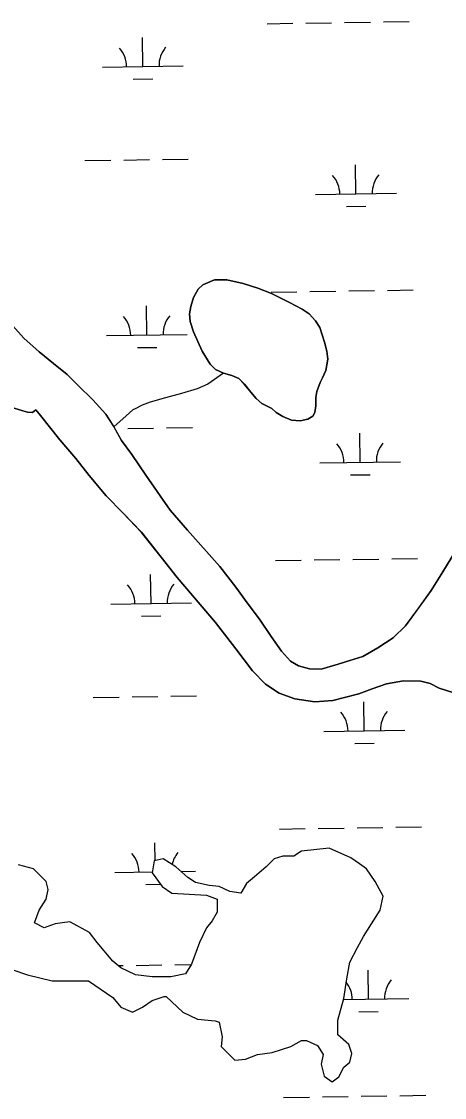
# Model space of a CAD drawing. Extents: x 3823584 to 3861785, y 301729 to 327625.
# Drawn here: x 3845138 to 3845662, y 308552 to 309885 of the extents above; entities that cross this region are included whole.
import ezdxf

# ---------------------------------------------------------------- set-up
doc = ezdxf.new("R2010")
doc.units = 0
doc.layers.add('V-TOPO-SHOR', color=7, linetype='Continuous')
doc.layers.add('V-WETL-SWMP', color=7, linetype='Continuous')

msp = doc.modelspace()

# ---------------------------------------------------------------- linework, layer by layer
at = {"layer": 'V-TOPO-SHOR'}
for p, q in [((3845461.8, 308851.4), (3845450.9, 308847.7)), ((3845475.2, 308851.4), (3845461.8, 308851.4)), ((3845484.9, 308857.5), (3845475.2, 308851.4)), ((3845519, 308861.1), (3845484.9, 308857.5)), ((3845545.7, 308849), (3845519, 308861.1)), ((3845556.7, 308841.7), (3845545.7, 308849)), ((3845152.9, 308835.6), (3845134.7, 308840.4)), ((3845168.7, 308819.8), (3845152.9, 308835.6)), ((3845302.5, 308845.3), (3845300.1, 308830.7)), ((3845313.4, 308847.7), (3845302.5, 308845.3)), ((3845329.3, 308838), (3845313.4, 308847.7)), ((3845343.9, 308824.6), (3845329.3, 308838)), ((3845441.1, 308838), (3845426.6, 308825.8)), ((3845450.9, 308847.7), (3845441.1, 308838)), ((3845565.2, 308835.6), (3845556.7, 308841.7)), ((3845576.1, 308819.8), (3845565.2, 308835.6)), ((3845300.1, 308830.7), (3845312.2, 308813.7)), ((3845353.6, 308818.5), (3845343.9, 308824.6)), ((3845426.6, 308825.8), (3845416.8, 308817.3)), ((3845171.2, 308810), (3845168.7, 308819.8)), ((3845168.7, 308797.9), (3845171.2, 308810)), ((3845312.2, 308813.7), (3845324.4, 308805.2)), ((3845370.6, 308814.9), (3845353.6, 308818.5)), ((3845382.8, 308813.7), (3845370.6, 308814.9)), ((3845396.1, 308807.6), (3845382.8, 308813.7)), ((3845416.8, 308817.3), (3845409.5, 308805.2)), ((3845585.9, 308801.5), (3845576.1, 308819.8)), ((3845160.2, 308784.5), (3845168.7, 308797.9)), ((3845324.4, 308805.2), (3845367, 308802.7)), ((3845367, 308802.7), (3845380.3, 308797.9)), ((3845380.3, 308797.9), (3845380.3, 308782)), ((3845409.5, 308805.2), (3845396.1, 308807.6)), ((3845582.2, 308784.5), (3845585.9, 308801.5)), ((3845154.1, 308768.6), (3845160.2, 308784.5)), ((3845380.3, 308782), (3845374.3, 308771.1)), ((3845571.3, 308767.4), (3845582.2, 308784.5)), ((3845166.3, 308762.6), (3845154.1, 308768.6)), ((3845197.9, 308769.9), (3845179.7, 308767.4)), ((3845222.2, 308756.5), (3845197.9, 308769.9)), ((3845374.3, 308771.1), (3845367, 308762.6)), ((3845179.7, 308767.4), (3845166.3, 308762.6)), ((3845232, 308744.3), (3845222.2, 308756.5)), ((3845367, 308762.6), (3845358.4, 308744.3)), ((3845561.5, 308751.6), (3845571.3, 308767.4)), ((3845251.4, 308721.2), (3845232, 308744.3)), ((3845358.4, 308744.3), (3845348.7, 308717.5)), ((3845554.3, 308738.2), (3845561.5, 308751.6)), ((3845544.5, 308720), (3845554.3, 308738.2)), ((3845261.1, 308712.7), (3845251.4, 308721.2)), ((3845348.7, 308717.5), (3845341.4, 308705.4)), ((3845540.9, 308699.3), (3845544.5, 308720)), ((3845127.4, 308710.2), (3845145.6, 308704.1)), ((3845145.6, 308704.1), (3845176, 308696.8)), ((3845279.4, 308704.1), (3845261.1, 308712.7)), ((3845300.1, 308701.7), (3845279.4, 308704.1)), ((3845341.4, 308705.4), (3845323.2, 308701.7)), ((3845176, 308696.8), (3845191.8, 308696.8)), ((3845191.8, 308696.8), (3845221, 308696.8)), ((3845221, 308696.8), (3845251.4, 308676.2)), ((3845323.2, 308701.7), (3845300.1, 308701.7)), ((3845537.2, 308674.9), (3845540.9, 308699.3)), ((3845251.4, 308676.2), (3845261.1, 308664)), ((3845300.1, 308672.5), (3845314.7, 308677.4)), ((3845314.7, 308677.4), (3845317.1, 308677.4)), ((3845317.1, 308677.4), (3845337.8, 308657.9)), ((3845261.1, 308664), (3845275.7, 308657.9)), ((3845275.7, 308657.9), (3845287.9, 308664)), ((3845287.9, 308664), (3845300.1, 308672.5)), ((3845529.9, 308648.2), (3845537.2, 308674.9)), ((3845337.8, 308657.9), (3845356, 308649.4)), ((3845356, 308649.4), (3845377.9, 308647)), ((3845377.9, 308647), (3845382.8, 308645.7)), ((3845382.8, 308645.7), (3845386.4, 308627.5)), ((3845529.9, 308629.9), (3845529.9, 308648.2)), ((3845386.4, 308627.5), (3845385.2, 308615.3)), ((3845471.6, 308615.3), (3845484.9, 308622.6)), ((3845484.9, 308622.6), (3845491, 308622.6)), ((3845491, 308622.6), (3845504.4, 308616.5)), ((3845543.3, 308617.7), (3845529.9, 308629.9)), ((3845385.2, 308615.3), (3845402.2, 308598.3)), ((3845448.4, 308608), (3845471.6, 308615.3)), ((3845504.4, 308616.5), (3845511.7, 308605.6)), ((3845547, 308606.8), (3845543.3, 308617.7)), ((3845402.2, 308598.3), (3845415.6, 308599.5)), ((3845415.6, 308599.5), (3845430.2, 308605.6)), ((3845430.2, 308605.6), (3845448.4, 308608)), ((3845511.7, 308605.6), (3845509.3, 308593.4)), ((3845537.2, 308589.8), (3845544.5, 308595.8)), ((3845544.5, 308595.8), (3845547, 308606.8)), ((3845509.3, 308593.4), (3845512.9, 308578.8)), ((3845531.1, 308577.6), (3845537.2, 308589.8)), ((3845512.9, 308578.8), (3845522.6, 308571.5)), ((3845522.6, 308571.5), (3845531.1, 308577.6))]:
    msp.add_line(p, q, dxfattribs=at)
for points in [[(3845448.1, 309405.8), (3845435.6, 309412.3), (3845428.5, 309418.2), (3845422.2, 309426.1), (3845414, 309436.1), (3845407.1, 309443), (3845398.6, 309446.9), (3845388.3, 309449.9), (3845378.2, 309454.4), (3845371.7, 309460.9), (3845361.8, 309477), (3845351.2, 309500.9), (3845346.9, 309513.7), (3845346.2, 309523.2), (3845347.6, 309532.5), (3845351.1, 309543.6), (3845357, 309553.6), (3845362.7, 309559.2), (3845376.9, 309565.2), (3845392.3, 309565.4), (3845412.5, 309560.7), (3845430.7, 309555.2), (3845447.7, 309548.4), (3845470, 309537.2), (3845485.7, 309528.9), (3845494.4, 309523.4), (3845502.3, 309514.6), (3845507.3, 309506.3), (3845513.4, 309488.3), (3845516.2, 309477.1), (3845517.4, 309467.2), (3845515.1, 309453.2), (3845510.8, 309444.1), (3845507.7, 309438), (3845503.7, 309427.1), (3845502.6, 309419.4), (3845502.4, 309409.3), (3845501.1, 309400.8), (3845498.7, 309396.5), (3845492.6, 309392.9), (3845483.3, 309390.5), (3845472.4, 309391.4), (3845461.6, 309396), (3845453.5, 309400.9), (3845448.1, 309405.8)], [(3845127.6, 309508.4), (3845141.2, 309492.9), (3845159.9, 309476.1), (3845177.7, 309461.7), (3845194.8, 309447.9), (3845208.1, 309434.9), (3845226.3, 309416.8), (3845242.4, 309399), (3845252.5, 309383.4), (3845261.8, 309366.3), (3845274.8, 309349.1), (3845292, 309323.5), (3845309.7, 309297.6), (3845322.4, 309279.8), (3845343.8, 309255), (3845383.5, 309210), (3845403.6, 309184.4), (3845417.5, 309165.2), (3845432.6, 309144.7), (3845447.3, 309123.4), (3845460.2, 309105.3), (3845471.1, 309093), (3845481.2, 309087.1), (3845494.6, 309083.2), (3845509.1, 309083.1), (3845530.2, 309089), (3845544.8, 309093.8), (3845560.6, 309098.8), (3845579.4, 309109.4), (3845598.3, 309121.9), (3845613.5, 309136.6), (3845630.1, 309159.1), (3845645.4, 309180.2), (3845659.6, 309203.5)], [(3845388.3, 309449.9), (3845369, 309436.2), (3845355.8, 309430.4), (3845336.1, 309424.4), (3845316.5, 309419.2), (3845297.4, 309413.8), (3845287.7, 309410.1), (3845278.9, 309405.7), (3845276.1, 309404.1), (3845267.6, 309397), (3845252.5, 309383.4)], [(3845156.1, 309404.1), (3845151.9, 309401), (3845145.6, 309401.5), (3845139.8, 309403), (3845129.2, 309406.2)], [(3845673.5, 309053.7), (3845655.3, 309059.2), (3845644.2, 309065.1), (3845632.5, 309068), (3845611, 309068.3), (3845590, 309064.7), (3845572.4, 309058.5), (3845555.6, 309052.3), (3845523.4, 309043.9), (3845501.3, 309042.5), (3845476.4, 309046), (3845457, 309053.2), (3845440.1, 309064.5), (3845424.2, 309081), (3845403.6, 309108.1), (3845378.4, 309140.6), (3845330.8, 309196.4), (3845311.1, 309221.9), (3845286.7, 309252.4), (3845263.9, 309276.1), (3845243.1, 309297.6), (3845221.8, 309322.8), (3845205.4, 309343.8), (3845185.5, 309367.2), (3845161.9, 309397.4), (3845156.2, 309404)], [(3845659.6, 309203.5), (3845674.7, 309227.7), (3845687.1, 309245.9), (3845700.8, 309260), (3845716.3, 309269.3), (3845728.8, 309274.7), (3845748.1, 309282.9), (3845784.9, 309291.1), (3845806.4, 309293.1), (3845822.1, 309293), (3845851.9, 309292.7), (3845877.4, 309289.4), (3845897.8, 309286.1), (3845925.7, 309284), (3845945.9, 309281.1)]]:
    msp.add_lwpolyline(points, dxfattribs=at)
at = {"layer": 'V-WETL-SWMP'}
for p, q in [((3845442.1, 309882.7), (3845474.1, 309883.2)), ((3845490.1, 309883.5), (3845522.1, 309884)), ((3845538.1, 309884.2), (3845570.1, 309884.7)), ((3845586.1, 309885), (3845618.1, 309885.4)), ((3845288.3, 309829.6), (3845287.8, 309865.6)), ((3845238.3, 309828.8), (3845338.3, 309830.4)), ((3845276.6, 309814), (3845300.6, 309814.4)), ((3845216.7, 309713.1), (3845248.7, 309713.6)), ((3845264.7, 309713.8), (3845296.7, 309714.3)), ((3845312.7, 309714.5), (3845344.7, 309715)), ((3845552.2, 309671.8), (3845551.7, 309707.8)), ((3845502.2, 309671), (3845602.2, 309672.6)), ((3845540.5, 309656.2), (3845564.5, 309656.6)), ((3845362.7, 309559.2), (3845357, 309553.6)), ((3845376.9, 309565.2), (3845362.7, 309559.2)), ((3845392.3, 309565.4), (3845376.9, 309565.2)), ((3845412.5, 309560.7), (3845392.3, 309565.4)), ((3845430.7, 309555.2), (3845412.5, 309560.7)), ((3845447.7, 309548.4), (3845430.7, 309555.2)), ((3845351.1, 309543.6), (3845347.6, 309532.5)), ((3845357, 309553.6), (3845351.1, 309543.6)), ((3845447.2, 309550.1), (3845479.2, 309550.6)), ((3845470, 309537.2), (3845447.7, 309548.4)), ((3845495.2, 309550.8), (3845527.2, 309551.3)), ((3845543.2, 309551.6), (3845575.2, 309552.1)), ((3845591.2, 309552.3), (3845623.2, 309552.8)), ((3845293.5, 309497), (3845292.9, 309533)), ((3845347.6, 309532.5), (3845346.2, 309523.2)), ((3845485.7, 309528.9), (3845470, 309537.2)), ((3845494.4, 309523.4), (3845485.7, 309528.9)), ((3845346.2, 309523.2), (3845346.9, 309513.7)), ((3845502.3, 309514.6), (3845494.4, 309523.4)), ((3845141.2, 309492.9), (3845127.6, 309508.4)), ((3845346.9, 309513.7), (3845351.3, 309500.9)), ((3845507.3, 309506.3), (3845502.3, 309514.6)), ((3845513.4, 309488.3), (3845507.3, 309506.3)), ((3845159.9, 309476.1), (3845141.2, 309492.9)), ((3845243.5, 309496.2), (3845343.4, 309497.7)), ((3845351.3, 309500.9), (3845361.8, 309477)), ((3845177.7, 309461.7), (3845159.9, 309476.1)), ((3845281.7, 309481.4), (3845305.7, 309481.7)), ((3845361.8, 309477), (3845371.7, 309460.9)), ((3845516.2, 309477.1), (3845513.4, 309488.3)), ((3845517.4, 309467.2), (3845516.2, 309477.1)), ((3845515.1, 309453.2), (3845517.4, 309467.2)), ((3845194.8, 309447.9), (3845177.7, 309461.7)), ((3845371.7, 309460.9), (3845378.2, 309454.4)), ((3845378.2, 309454.4), (3845388.3, 309449.9)), ((3845388.3, 309449.9), (3845398.6, 309446.9)), ((3845510.8, 309444.1), (3845515.1, 309453.2)), ((3845208.1, 309434.9), (3845194.8, 309447.9)), ((3845398.6, 309446.9), (3845407.1, 309443)), ((3845407.1, 309443), (3845414.1, 309436.1)), ((3845414.1, 309436.1), (3845422.2, 309426.1)), ((3845503.7, 309427.1), (3845507.7, 309438)), ((3845507.7, 309438), (3845510.8, 309444.1)), ((3845226.3, 309416.8), (3845208.1, 309434.9)), ((3845422.2, 309426.1), (3845428.5, 309418.2)), ((3845502.6, 309419.4), (3845503.7, 309427.1)), ((3845242.4, 309399), (3845226.3, 309416.8)), ((3845428.5, 309418.2), (3845435.6, 309412.3)), ((3845435.6, 309412.3), (3845448.1, 309405.8)), ((3845501.1, 309400.8), (3845502.4, 309409.3)), ((3845502.4, 309409.3), (3845502.6, 309419.4)), ((3845129.2, 309406.2), (3845139.8, 309403)), ((3845139.8, 309403), (3845145.6, 309401.5)), ((3845145.6, 309401.5), (3845151.9, 309401)), ((3845151.9, 309401), (3845156.1, 309404.1)), ((3845156.1, 309404.1), (3845161.9, 309397.4)), ((3845161.9, 309397.4), (3845185.5, 309367.2)), ((3845252.5, 309383.5), (3845242.4, 309399)), ((3845448.1, 309405.8), (3845453.5, 309400.9)), ((3845453.5, 309400.9), (3845461.6, 309396)), ((3845461.6, 309396), (3845472.4, 309391.4)), ((3845492.6, 309392.9), (3845498.7, 309396.5)), ((3845498.7, 309396.5), (3845501.1, 309400.8)), ((3845261.8, 309366.3), (3845252.5, 309383.5)), ((3845317.8, 309381.9), (3845349.8, 309382.4)), ((3845472.4, 309391.4), (3845483.3, 309390.5)), ((3845483.3, 309390.5), (3845492.6, 309392.9)), ((3845269.8, 309381.2), (3845301.8, 309381.7)), ((3845557.4, 309339.2), (3845556.8, 309375.2)), ((3845185.5, 309367.2), (3845205.4, 309343.8)), ((3845274.8, 309349.1), (3845261.8, 309366.3)), ((3845205.4, 309343.8), (3845221.8, 309322.9)), ((3845292, 309323.5), (3845274.8, 309349.1)), ((3845507.4, 309338.4), (3845607.3, 309339.9)), ((3845221.8, 309322.9), (3845243.1, 309297.6)), ((3845309.7, 309297.6), (3845292, 309323.5)), ((3845545.6, 309323.6), (3845569.6, 309323.9)), ((3845243.1, 309297.6), (3845263.9, 309276.1)), ((3845322.4, 309279.8), (3845309.7, 309297.6)), ((3845263.9, 309276.1), (3845286.7, 309252.5)), ((3845343.8, 309255), (3845322.4, 309279.8)), ((3845286.7, 309252.5), (3845311.1, 309221.9)), ((3845383.5, 309210), (3845343.8, 309255)), ((3845674.7, 309227.7), (3845659.6, 309203.5)), ((3845311.1, 309221.9), (3845330.8, 309196.4)), ((3845403.6, 309184.4), (3845383.5, 309210)), ((3845452.4, 309217.5), (3845484.4, 309218)), ((3845500.4, 309218.2), (3845532.4, 309218.7)), ((3845548.4, 309218.9), (3845580.4, 309219.4)), ((3845596.4, 309219.7), (3845628.4, 309220.2)), ((3845298.6, 309164.3), (3845298, 309200.3)), ((3845330.8, 309196.4), (3845378.4, 309140.6)), ((3845659.6, 309203.5), (3845645.4, 309180.2)), ((3845417.5, 309165.2), (3845403.6, 309184.4)), ((3845645.4, 309180.2), (3845630.1, 309159.2)), ((3845248.6, 309163.6), (3845348.6, 309165.1)), ((3845432.6, 309144.7), (3845417.5, 309165.2)), ((3845630.1, 309159.2), (3845613.5, 309136.6)), ((3845286.8, 309148.7), (3845310.8, 309149.1)), ((3845447.3, 309123.4), (3845432.6, 309144.7)), ((3845378.4, 309140.6), (3845403.6, 309108.1)), ((3845613.5, 309136.6), (3845598.3, 309121.9)), ((3845460.2, 309105.3), (3845447.3, 309123.4)), ((3845598.3, 309121.9), (3845579.4, 309109.4)), ((3845403.6, 309108.1), (3845424.2, 309081)), ((3845471.1, 309093), (3845460.2, 309105.3)), ((3845579.4, 309109.4), (3845560.6, 309098.8)), ((3845481.2, 309087.1), (3845471.1, 309093)), ((3845530.2, 309089.1), (3845509.1, 309083.1)), ((3845544.8, 309093.8), (3845530.2, 309089.1)), ((3845560.6, 309098.8), (3845544.8, 309093.8)), ((3845424.2, 309081), (3845440.1, 309064.5)), ((3845494.6, 309083.2), (3845481.2, 309087.1)), ((3845509.1, 309083.1), (3845494.6, 309083.2)), ((3845440.1, 309064.5), (3845457, 309053.2)), ((3845572.4, 309058.5), (3845590, 309064.7)), ((3845590, 309064.7), (3845611, 309068.3)), ((3845611, 309068.3), (3845632.5, 309068)), ((3845632.5, 309068), (3845644.2, 309065.1)), ((3845644.2, 309065.1), (3845655.3, 309059.2)), ((3845275, 309048.5), (3845307, 309049)), ((3845323, 309049.3), (3845354.9, 309049.8)), ((3845457, 309053.2), (3845476.4, 309046)), ((3845523.4, 309043.9), (3845555.6, 309052.3)), ((3845555.6, 309052.3), (3845572.4, 309058.5)), ((3845655.3, 309059.2), (3845673.5, 309053.7)), ((3845227, 309047.8), (3845259, 309048.3)), ((3845476.4, 309046), (3845501.3, 309042.5)), ((3845501.3, 309042.5), (3845523.4, 309043.9)), ((3845562.5, 309006.5), (3845561.9, 309042.5)), ((3845512.5, 309005.8), (3845612.5, 309007.3)), ((3845550.7, 308990.9), (3845574.7, 308991.3)), ((3845457.5, 308884.8), (3845489.5, 308885.3)), ((3845505.5, 308885.6), (3845537.5, 308886.1)), ((3845553.5, 308886.3), (3845585.5, 308886.8)), ((3845601.5, 308887), (3845633.5, 308887.5)), ((3845303.5, 308845.5), (3845303.2, 308867.7)), ((3845461.8, 308851.4), (3845450.9, 308847.7)), ((3845475.2, 308851.4), (3845461.8, 308851.4)), ((3845484.9, 308857.5), (3845475.2, 308851.4)), ((3845519, 308861.1), (3845484.9, 308857.5)), ((3845545.7, 308849), (3845519, 308861.1)), ((3845556.7, 308841.7), (3845545.7, 308849)), ((3845152.9, 308835.6), (3845134.7, 308840.4)), ((3845168.7, 308819.8), (3845152.9, 308835.6)), ((3845302.5, 308845.3), (3845300.1, 308830.7)), ((3845313.4, 308847.7), (3845302.5, 308845.3)), ((3845329.3, 308838), (3845313.4, 308847.7)), ((3845343.9, 308824.6), (3845329.3, 308838)), ((3845441.1, 308838), (3845426.6, 308825.8)), ((3845450.9, 308847.7), (3845441.1, 308838)), ((3845565.2, 308835.6), (3845556.7, 308841.7)), ((3845576.1, 308819.8), (3845565.2, 308835.6)), ((3845253.7, 308830.9), (3845300.2, 308831.7)), ((3845300.1, 308830.7), (3845312.2, 308813.7)), ((3845335.6, 308832.2), (3845353.7, 308832.5)), ((3845353.6, 308818.5), (3845343.9, 308824.6)), ((3845426.6, 308825.8), (3845416.8, 308817.3)), ((3845171.2, 308810), (3845168.7, 308819.8)), ((3845168.7, 308797.9), (3845171.2, 308810)), ((3845292, 308816.1), (3845310.3, 308816.4)), ((3845312.2, 308813.7), (3845324.4, 308805.2)), ((3845370.6, 308814.9), (3845353.6, 308818.5)), ((3845382.8, 308813.7), (3845370.6, 308814.9)), ((3845396.1, 308807.6), (3845382.8, 308813.7)), ((3845416.8, 308817.3), (3845409.5, 308805.2)), ((3845585.9, 308801.5), (3845576.1, 308819.8)), ((3845160.2, 308784.5), (3845168.7, 308797.9)), ((3845324.4, 308805.2), (3845367, 308802.7)), ((3845367, 308802.7), (3845380.3, 308797.9)), ((3845380.3, 308797.9), (3845380.3, 308782)), ((3845409.5, 308805.2), (3845396.1, 308807.6)), ((3845582.2, 308784.5), (3845585.9, 308801.5)), ((3845154.1, 308768.6), (3845160.2, 308784.5)), ((3845380.3, 308782), (3845374.3, 308771.1)), ((3845571.3, 308767.4), (3845582.2, 308784.5)), ((3845166.3, 308762.6), (3845154.1, 308768.6)), ((3845197.9, 308769.9), (3845179.7, 308767.4)), ((3845222.2, 308756.5), (3845197.9, 308769.9)), ((3845374.3, 308771.1), (3845367, 308762.6)), ((3845179.7, 308767.4), (3845166.3, 308762.6)), ((3845232, 308744.3), (3845222.2, 308756.5)), ((3845367, 308762.6), (3845358.4, 308744.3)), ((3845561.5, 308751.6), (3845571.3, 308767.4)), ((3845251.4, 308721.2), (3845232, 308744.3)), ((3845358.4, 308744.3), (3845348.7, 308717.5)), ((3845554.3, 308738.2), (3845561.5, 308751.6)), ((3845544.5, 308720), (3845554.3, 308738.2)), ((3845261.1, 308712.7), (3845251.4, 308721.2)), ((3845257.9, 308715.6), (3845264.1, 308715.7)), ((3845280.1, 308715.9), (3845312.1, 308716.4)), ((3845328.1, 308716.6), (3845348.4, 308717)), ((3845348.7, 308717.5), (3845341.4, 308705.4)), ((3845540.9, 308699.3), (3845544.5, 308720)), ((3845127.4, 308710.2), (3845145.6, 308704.1)), ((3845145.6, 308704.1), (3845176, 308696.8)), ((3845279.4, 308704.1), (3845261.1, 308712.7)), ((3845300.1, 308701.7), (3845279.4, 308704.1)), ((3845341.4, 308705.4), (3845323.2, 308701.7)), ((3845567.6, 308673.9), (3845567.1, 308709.9)), ((3845176, 308696.8), (3845191.8, 308696.8)), ((3845191.8, 308696.8), (3845221, 308696.8)), ((3845221, 308696.8), (3845251.4, 308676.2)), ((3845323.2, 308701.7), (3845300.1, 308701.7)), ((3845537.2, 308674.9), (3845540.9, 308699.3)), ((3845251.4, 308676.2), (3845261.1, 308664)), ((3845300.1, 308672.5), (3845314.7, 308677.4)), ((3845314.7, 308677.4), (3845317.1, 308677.4)), ((3845317.1, 308677.4), (3845337.8, 308657.9)), ((3845261.1, 308664), (3845275.7, 308657.9)), ((3845275.7, 308657.9), (3845287.9, 308664)), ((3845287.9, 308664), (3845300.1, 308672.5)), ((3845529.9, 308648.2), (3845537.2, 308674.9)), ((3845536.8, 308673.4), (3845617.6, 308674.7)), ((3845337.8, 308657.9), (3845356, 308649.4)), ((3845356, 308649.4), (3845377.9, 308647)), ((3845555.9, 308658.3), (3845579.8, 308658.7)), ((3845377.9, 308647), (3845382.8, 308645.7)), ((3845382.8, 308645.7), (3845386.4, 308627.5)), ((3845529.9, 308629.9), (3845529.9, 308648.2)), ((3845386.4, 308627.5), (3845385.2, 308615.3)), ((3845471.6, 308615.3), (3845484.9, 308622.6)), ((3845484.9, 308622.6), (3845491, 308622.6)), ((3845491, 308622.6), (3845504.4, 308616.5)), ((3845543.3, 308617.7), (3845529.9, 308629.9)), ((3845385.2, 308615.3), (3845402.2, 308598.3)), ((3845448.4, 308608), (3845471.6, 308615.3)), ((3845504.4, 308616.5), (3845511.7, 308605.6)), ((3845547, 308606.8), (3845543.3, 308617.7)), ((3845402.2, 308598.3), (3845415.6, 308599.5)), ((3845415.6, 308599.5), (3845430.2, 308605.6)), ((3845430.2, 308605.6), (3845448.4, 308608)), ((3845511.7, 308605.6), (3845509.3, 308593.4)), ((3845537.2, 308589.8), (3845544.5, 308595.8)), ((3845544.5, 308595.8), (3845547, 308606.8)), ((3845509.3, 308593.4), (3845512.9, 308578.8)), ((3845531.1, 308577.6), (3845537.2, 308589.8)), ((3845512.9, 308578.8), (3845522.6, 308571.5)), ((3845522.6, 308571.5), (3845531.1, 308577.6)), ((3845462.6, 308552.2), (3845494.6, 308552.7)), ((3845510.6, 308552.9), (3845542.6, 308553.4)), ((3845558.6, 308553.7), (3845590.6, 308554.2)), ((3845606.6, 308554.4), (3845638.6, 308554.9))]:
    msp.add_line(p, q, dxfattribs=at)
for centre, start, end in [((3845233.1, 309829.2), 0.1115, 41.6552), ((3845343.6, 309830.9), 140.1115, 181.6552), ((3845497, 309671.4), 0.1115, 41.6552), ((3845607.5, 309673.1), 140.1115, 181.6552), ((3845238.2, 309496.6), 0.1115, 41.6552), ((3845348.7, 309498.3), 140.1115, 181.6552), ((3845502.1, 309338.8), 0.1115, 41.6552), ((3845612.6, 309340.5), 140.1115, 181.6552), ((3845243.3, 309164), 0.1115, 41.6552), ((3845353.8, 309165.7), 140.1115, 181.6552), ((3845507.2, 309006.2), 0.1115, 41.6552), ((3845617.7, 309007.9), 140.1115, 181.6552), ((3845248.5, 308831.3), 0.1115, 41.6552), ((3845358.9, 308833), 140.1115, 167.125), ((3845512.4, 308673.5), 0.1115, 37.7293), ((3845622.8, 308675.2), 140.1115, 181.6552)]:
    msp.add_arc(centre, 35.2, start, end, dxfattribs=at)

doc.saveas('drawing.dxf')
